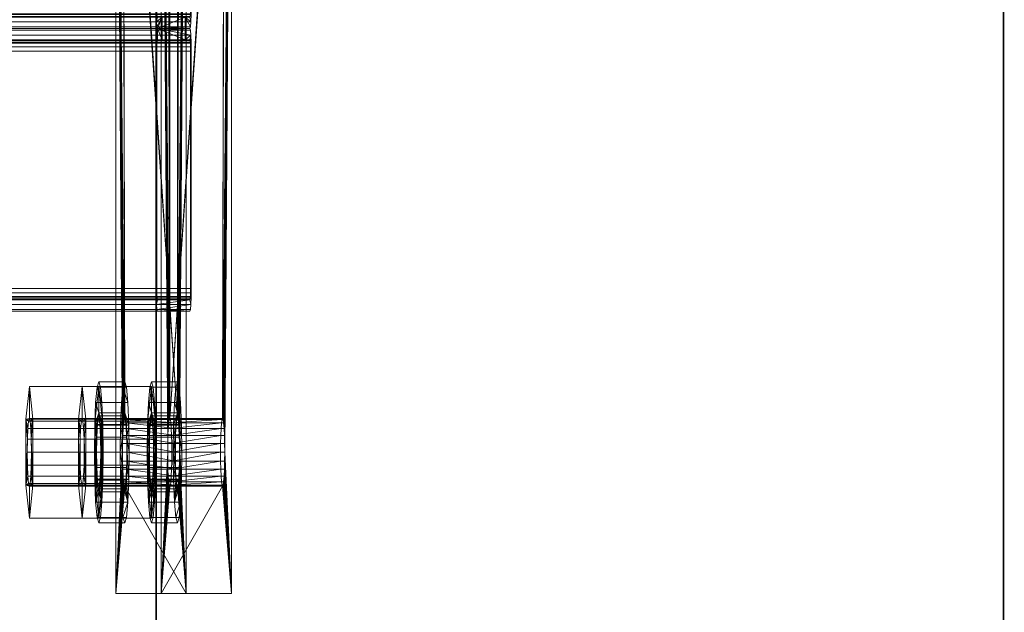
# Model space of a CAD drawing. Extents: x -0.3 to 41.3, y 0 to 17.8.
# Tile 572 of 625: x 34.156 to 34.331, y 14.326 to 14.431. Entities that reach past the tile are written whole.
import ezdxf

# ---------------------------------------------------------------- set-up
doc = ezdxf.new("R2010")
doc.units = 0
doc.header["$MEASUREMENT"] = 0
for name, color, linetype, lineweight in [('ANILHAS', 135, 'Continuous', 0), ('PLACAS_DE_BASE', 144, 'Continuous', 0), ('PORCAS', 157, 'Continuous', 0), ('VIGA_METALICA', 106, 'Continuous', 0)]:
    doc.layers.add(name, color=color, linetype=linetype, lineweight=lineweight)
for name, color, linetype in [('L202', 7, 'Continuous'), ('S5', 7, 'Continuous'), ('V135', 7, 'Continuous'), ('V239', 7, 'Continuous'), ('V312', 7, 'Continuous')]:
    doc.layers.add(name, color=color, linetype=linetype)

msp = doc.modelspace()

# ---------------------------------------------------------------- linework, layer by layer
at = {"layer": 'L202', "color": 251, "true_color": 0x575757}
for points, invisible_edges in [([(35.68089, 15.78691, 199.35), (34.33045, 15.78691, 199.35), (34.58045, 14.18981, 199.35)], 14), ([(35.68089, 15.78691, 199.2), (34.33045, 15.78691, 199.2), (34.58045, 14.18981, 199.2)], 14), ([(34.58045, 14.18981, 199.35), (34.33045, 15.78691, 199.35), (34.33045, 14.18981, 199.35)], 9), ([(34.58045, 14.18981, 199.2), (34.33045, 15.78691, 199.2), (34.33045, 14.18981, 199.2)], 9)]:
    msp.add_3dface(points, dxfattribs=dict(at, invisible_edges=invisible_edges))
msp.add_3dface([(34.33045, 15.78691, 199.35), (34.33045, 14.18981, 199.35), (34.33045, 14.18981, 199.2), (34.33045, 15.78691, 199.2)], dxfattribs=at)
at = {"layer": 'S5', "color": 253, "true_color": 0xca95bd}
for points, invisible_edges in [([(33.88045, 13.71481, 195.60001), (34.88045, 13.71481, 195.60001), (34.88045, 14.51481, 195.60001)], 12), ([(33.88045, 13.71481, 195.10001), (34.88045, 13.71481, 195.10001), (34.88045, 14.51481, 195.10001)], 12), ([(33.88045, 13.71481, 195.60001), (34.88045, 14.51481, 195.60001), (33.88045, 14.51481, 195.60001)], 9), ([(33.88045, 13.71481, 195.10001), (34.88045, 14.51481, 195.10001), (33.88045, 14.51481, 195.10001)], 9)]:
    msp.add_3dface(points, dxfattribs=dict(at, invisible_edges=invisible_edges))
at = {"layer": 'V135', "color": 252, "true_color": 0x838383}
for points, invisible_edges in [([(34.33045, 15.78691, 196.60001), (34.18045, 15.78691, 196.60001), (34.18045, 14.18981, 196.60001)], 12), ([(34.33045, 15.78691, 196.00001), (34.18045, 15.78691, 196.00001), (34.18045, 14.18981, 196.00001)], 12), ([(34.33045, 15.78691, 196.60001), (34.18045, 14.18981, 196.60001), (34.33045, 14.18981, 196.60001)], 9), ([(34.33045, 15.78691, 196.00001), (34.18045, 14.18981, 196.00001), (34.33045, 14.18981, 196.00001)], 9)]:
    msp.add_3dface(points, dxfattribs=dict(at, invisible_edges=invisible_edges))
for points in [[(34.18045, 15.78691, 196.60001), (34.18045, 14.18981, 196.60001), (34.18045, 14.18981, 196.00001), (34.18045, 15.78691, 196.00001)], [(34.33045, 14.18981, 196.60001), (34.33045, 15.78691, 196.60001), (34.33045, 15.78691, 196.00001), (34.33045, 14.18981, 196.00001)]]:
    msp.add_3dface(points, dxfattribs=at)
at = {"layer": 'V239', "color": 252, "true_color": 0x838383}
for points, invisible_edges in [([(34.33045, 15.78691, 199.55), (34.18045, 15.78691, 199.55), (34.18045, 14.18981, 199.55)], 12), ([(34.33045, 15.78691, 198.95), (34.18045, 15.78691, 198.95), (34.18045, 14.18981, 198.95)], 12), ([(34.33045, 15.78691, 199.55), (34.18045, 14.18981, 199.55), (34.33045, 14.18981, 199.55)], 9), ([(34.33045, 15.78691, 198.95), (34.18045, 14.18981, 198.95), (34.33045, 14.18981, 198.95)], 9)]:
    msp.add_3dface(points, dxfattribs=dict(at, invisible_edges=invisible_edges))
for points in [[(34.18045, 15.78691, 199.55), (34.18045, 14.18981, 199.55), (34.18045, 14.18981, 198.95), (34.18045, 15.78691, 198.95)], [(34.33045, 14.18981, 199.55), (34.33045, 15.78691, 199.55), (34.33045, 15.78691, 198.95), (34.33045, 14.18981, 198.95)]]:
    msp.add_3dface(points, dxfattribs=at)
at = {"layer": 'V312', "color": 252, "true_color": 0x838383}
for points, invisible_edges in [([(34.33045, 16.98691, 200.60001), (34.18045, 16.98691, 200.60001), (34.18045, 14.31481, 200.60001)], 12), ([(34.33045, 16.98691, 200.30001), (34.18045, 16.98691, 200.30001), (34.18045, 14.31481, 200.30001)], 12), ([(34.33045, 16.98691, 200.60001), (34.18045, 14.31481, 200.60001), (34.33045, 14.31481, 200.60001)], 9), ([(34.33045, 16.98691, 200.30001), (34.18045, 14.31481, 200.30001), (34.33045, 14.31481, 200.30001)], 9)]:
    msp.add_3dface(points, dxfattribs=dict(at, invisible_edges=invisible_edges))
for points in [[(34.18045, 16.98691, 200.60001), (34.18045, 14.31481, 200.60001), (34.18045, 14.31481, 200.30001), (34.18045, 16.98691, 200.30001)], [(34.33045, 14.31481, 200.60001), (34.33045, 16.98691, 200.60001), (34.33045, 16.98691, 200.30001), (34.33045, 14.31481, 200.30001)]]:
    msp.add_3dface(points, dxfattribs=at)

# ---------------------------------------------------------------- meshes
at = {"layer": 'ANILHAS'}
mesh = msp.add_polyface(dxfattribs=at)
corners = [(34.16953, 14.35481, 199.58424), (34.16959, 14.35003, 199.58329), (34.16959, 14.35959, 199.58329), (34.16976, 14.34597, 199.58058), (34.16976, 14.36365, 199.58058), (34.16987, 14.35481, 199.57875), (34.1699, 14.35213, 199.57822), (34.1699, 14.35749, 199.57822), (34.17, 14.34986, 199.5767), (34.17, 14.35976, 199.5767), (34.17001, 14.34326, 199.57653), (34.17001, 14.36636, 199.57653), (34.17014, 14.34834, 199.57444), (34.17014, 14.36128, 199.57444), (34.17031, 14.34231, 199.57176), (34.17031, 14.34781, 199.57176), (34.17031, 14.36181, 199.57176), (34.17031, 14.36731, 199.57176), (34.17047, 14.34834, 199.56909), (34.17047, 14.36128, 199.56909), (34.17061, 14.34326, 199.56699), (34.17061, 14.36636, 199.56699), (34.17062, 14.34986, 199.56682), (34.17062, 14.35976, 199.56682), (34.17071, 14.35213, 199.5653), (34.17071, 14.35749, 199.5653), (34.17074, 14.35481, 199.56477), (34.17086, 14.34597, 199.56294), (34.17086, 14.36365, 199.56294), (34.17103, 14.35003, 199.56023), (34.17103, 14.35959, 199.56023), (34.17109, 14.35481, 199.55929), (34.17412, 14.35481, 199.58452), (34.17418, 14.35003, 199.58357), (34.17418, 14.35959, 199.58357), (34.17435, 14.34597, 199.58087), (34.17435, 14.36365, 199.58087), (34.17446, 14.35481, 199.57903), (34.1745, 14.35213, 199.5785), (34.1745, 14.35749, 199.5785), (34.17459, 14.34986, 199.57699), (34.17459, 14.35976, 199.57699), (34.1746, 14.34326, 199.57682), (34.1746, 14.36636, 199.57682), (34.17473, 14.34834, 199.57472), (34.17473, 14.36128, 199.57472), (34.1749, 14.34231, 199.57205), (34.1749, 14.34781, 199.57205), (34.1749, 14.36181, 199.57205), (34.1749, 14.36731, 199.57205), (34.17507, 14.34834, 199.56937), (34.17507, 14.36128, 199.56937), (34.1752, 14.34326, 199.56728), (34.1752, 14.36636, 199.56728), (34.17521, 14.34986, 199.56711), (34.17521, 14.35976, 199.56711), (34.1753, 14.35213, 199.56559), (34.1753, 14.35749, 199.56559), (34.17533, 14.35481, 199.56506), (34.17545, 14.34597, 199.56322), (34.17545, 14.36365, 199.56322), (34.17562, 14.35003, 199.56052), (34.17562, 14.35959, 199.56052), (34.17568, 14.35481, 199.55957)]
mesh.append_faces([[corners[k] for k in face] for face in [(46, 42, 10, 14), (42, 35, 3, 10), (35, 33, 1, 3), (33, 32, 0, 1), (32, 34, 2, 0), (34, 36, 4, 2), (36, 43, 11, 4), (43, 49, 17, 11), (49, 53, 21, 17), (53, 60, 28, 21), (60, 62, 30, 28), (62, 63, 31, 30), (63, 61, 29, 31), (61, 59, 27, 29), (59, 52, 20, 27), (52, 46, 14, 20), (47, 50, 18, 15), (50, 54, 22, 18), (54, 56, 24, 22), (56, 58, 26, 24), (58, 57, 25, 26), (57, 55, 23, 25), (55, 51, 19, 23), (51, 48, 16, 19), (48, 45, 13, 16), (45, 41, 9, 13), (41, 39, 7, 9), (39, 37, 5, 7), (37, 38, 6, 5), (38, 40, 8, 6), (40, 44, 12, 8), (44, 47, 15, 12)]])
mesh.append_faces([[corners[k] for k in face] for face in [(43, 53, 49), (52, 42, 46), (21, 11, 17), (10, 20, 14)]], dxfattribs={"vtx0": -1})
mesh.append_faces([[corners[k] for k in face] for face in [(34, 48, 36), (48, 34, 45), (45, 34, 41), (41, 34, 39), (39, 32, 37), (37, 32, 38), (38, 33, 40), (40, 35, 44), (44, 35, 47), (53, 43, 60), (60, 36, 62), (62, 57, 63), (63, 58, 61), (61, 54, 59), (59, 42, 52), (11, 28, 4), (16, 30, 19), (19, 30, 23), (23, 30, 25), (25, 31, 26), (26, 29, 24), (24, 29, 22), (22, 27, 18), (18, 27, 15), (3, 27, 10), (2, 7, 0), (0, 6, 1), (1, 8, 3)]], dxfattribs={"vtx0": -1, "vtx1": -1})
mesh.append_faces([[corners[k] for k in face] for face in [(62, 36, 48), (59, 47, 35), (4, 30, 16), (15, 27, 3)]], dxfattribs={"vtx0": -1, "vtx1": -1, "vtx2": -1})
mesh.append_faces([[corners[k] for k in face] for face in [(39, 34, 32), (38, 32, 33), (40, 33, 35), (60, 43, 36), (62, 48, 51), (62, 51, 55), (62, 55, 57), (63, 57, 58), (61, 58, 56), (61, 56, 54), (59, 54, 50), (59, 50, 47), (59, 35, 42), (11, 21, 28), (4, 28, 30), (25, 30, 31), (26, 31, 29), (22, 29, 27), (10, 27, 20), (16, 2, 4), (2, 16, 13), (2, 13, 9), (2, 9, 7), (0, 7, 5), (0, 5, 6), (1, 6, 8), (3, 8, 12), (3, 12, 15)]], dxfattribs={"vtx0": -1, "vtx2": -1})
mesh = msp.add_polyface(dxfattribs=at)
corners = [(34.17887, 14.35481, 199.43453), (34.17893, 14.35003, 199.43358), (34.17893, 14.35959, 199.43358), (34.1791, 14.34597, 199.43087), (34.1791, 14.36365, 199.43087), (34.17921, 14.35481, 199.42904), (34.17925, 14.35213, 199.42851), (34.17925, 14.35749, 199.42851), (34.17934, 14.34986, 199.42699), (34.17934, 14.35976, 199.42699), (34.17935, 14.34326, 199.42682), (34.17935, 14.36636, 199.42682), (34.17948, 14.34834, 199.42473), (34.17948, 14.36128, 199.42473), (34.17965, 14.34231, 199.42205), (34.17965, 14.34781, 199.42205), (34.17965, 14.36181, 199.42205), (34.17965, 14.36731, 199.42205), (34.17982, 14.34834, 199.41938), (34.17982, 14.36128, 199.41938), (34.17995, 14.34326, 199.41728), (34.17995, 14.36636, 199.41728), (34.17996, 14.34986, 199.41711), (34.17996, 14.35976, 199.41711), (34.18005, 14.35213, 199.41559), (34.18005, 14.35749, 199.41559), (34.18008, 14.35481, 199.41507), (34.1802, 14.34597, 199.41323), (34.1802, 14.36365, 199.41323), (34.18037, 14.35003, 199.41052), (34.18037, 14.35959, 199.41052), (34.18043, 14.35481, 199.40958), (34.18346, 14.35481, 199.43481), (34.18352, 14.35003, 199.43387), (34.18352, 14.35959, 199.43387), (34.18369, 14.34597, 199.43116), (34.18369, 14.36365, 199.43116), (34.1838, 14.35481, 199.42932), (34.18384, 14.35213, 199.4288), (34.18384, 14.35749, 199.4288), (34.18393, 14.34986, 199.42728), (34.18393, 14.35976, 199.42728), (34.18394, 14.34326, 199.42711), (34.18394, 14.36636, 199.42711), (34.18407, 14.34834, 199.42501), (34.18407, 14.36128, 199.42501), (34.18424, 14.34231, 199.42234), (34.18424, 14.34781, 199.42234), (34.18424, 14.36181, 199.42234), (34.18424, 14.36731, 199.42234), (34.18441, 14.34834, 199.41966), (34.18441, 14.36128, 199.41966), (34.18454, 14.34326, 199.41757), (34.18454, 14.36636, 199.41757), (34.18455, 14.34986, 199.4174), (34.18455, 14.35976, 199.4174), (34.18464, 14.35213, 199.41588), (34.18464, 14.35749, 199.41588), (34.18468, 14.35481, 199.41535), (34.18479, 14.34597, 199.41352), (34.18479, 14.36365, 199.41352), (34.18496, 14.35003, 199.41081), (34.18496, 14.35959, 199.41081), (34.18502, 14.35481, 199.40986)]
mesh.append_faces([[corners[k] for k in face] for face in [(46, 42, 10, 14), (42, 35, 3, 10), (35, 33, 1, 3), (33, 32, 0, 1), (32, 34, 2, 0), (34, 36, 4, 2), (36, 43, 11, 4), (43, 49, 17, 11), (49, 53, 21, 17), (53, 60, 28, 21), (60, 62, 30, 28), (62, 63, 31, 30), (63, 61, 29, 31), (61, 59, 27, 29), (59, 52, 20, 27), (52, 46, 14, 20), (47, 50, 18, 15), (50, 54, 22, 18), (54, 56, 24, 22), (56, 58, 26, 24), (58, 57, 25, 26), (57, 55, 23, 25), (55, 51, 19, 23), (51, 48, 16, 19), (48, 45, 13, 16), (45, 41, 9, 13), (41, 39, 7, 9), (39, 37, 5, 7), (37, 38, 6, 5), (38, 40, 8, 6), (40, 44, 12, 8), (44, 47, 15, 12)]])
mesh.append_faces([[corners[k] for k in face] for face in [(43, 53, 49), (52, 42, 46), (21, 11, 17), (10, 20, 14)]], dxfattribs={"vtx0": -1})
mesh.append_faces([[corners[k] for k in face] for face in [(34, 48, 36), (48, 34, 45), (45, 34, 41), (41, 34, 39), (39, 32, 37), (37, 32, 38), (38, 33, 40), (40, 35, 44), (44, 35, 47), (53, 43, 60), (60, 36, 62), (62, 57, 63), (63, 58, 61), (61, 54, 59), (59, 42, 52), (11, 28, 4), (16, 30, 19), (19, 30, 23), (23, 30, 25), (25, 31, 26), (26, 29, 24), (24, 29, 22), (22, 27, 18), (18, 27, 15), (3, 27, 10), (2, 7, 0), (0, 6, 1), (1, 8, 3)]], dxfattribs={"vtx0": -1, "vtx1": -1})
mesh.append_faces([[corners[k] for k in face] for face in [(62, 36, 48), (59, 47, 35), (4, 30, 16), (15, 27, 3)]], dxfattribs={"vtx0": -1, "vtx1": -1, "vtx2": -1})
mesh.append_faces([[corners[k] for k in face] for face in [(39, 34, 32), (38, 32, 33), (40, 33, 35), (60, 43, 36), (62, 48, 51), (62, 51, 55), (62, 55, 57), (63, 57, 58), (61, 58, 56), (61, 56, 54), (59, 54, 50), (59, 50, 47), (59, 35, 42), (11, 21, 28), (4, 28, 30), (25, 30, 31), (26, 31, 29), (22, 29, 27), (10, 27, 20), (16, 2, 4), (2, 16, 13), (2, 13, 9), (2, 9, 7), (0, 7, 5), (0, 5, 6), (1, 6, 8), (3, 8, 12), (3, 12, 15)]], dxfattribs={"vtx0": -1, "vtx2": -1})
at = {"layer": 'PLACAS_DE_BASE'}
mesh = msp.add_polyface(dxfattribs=at)
corners = [(34.1926, 14.35481, 199.41685), (34.19378, 14.32981, 199.39789), (34.19378, 14.52981, 199.39789), (34.19259, 14.35636, 199.41706), (34.19255, 14.35781, 199.41766), (34.19249, 14.35905, 199.41861), (34.19241, 14.36001, 199.41985), (34.19232, 14.36061, 199.42129), (34.19223, 14.36081, 199.42284), (34.19249, 14.50057, 199.41861), (34.18289, 14.36081, 199.57255), (34.18133, 14.32981, 199.5975), (34.18251, 14.35481, 199.57854), (34.18133, 14.52981, 199.5975), (34.18252, 14.35636, 199.57833), (34.18256, 14.35781, 199.57774), (34.18262, 14.35905, 199.57678), (34.1827, 14.36001, 199.57554), (34.18279, 14.36061, 199.5741), (34.18298, 14.36061, 199.571), (34.19213, 14.36061, 199.42439), (34.17453, 14.35481, 199.57804), (34.17334, 14.32981, 199.597), (34.17334, 14.52981, 199.597), (34.17454, 14.35636, 199.57784), (34.17458, 14.35781, 199.57724), (34.17464, 14.35905, 199.57629), (34.17471, 14.36001, 199.57505), (34.1748, 14.36061, 199.5736), (34.1749, 14.36081, 199.57205), (34.17464, 14.50057, 199.57629), (34.18424, 14.36081, 199.42234), (34.1858, 14.32981, 199.39739), (34.18462, 14.35481, 199.41636), (34.1858, 14.52981, 199.39739), (34.1846, 14.35636, 199.41656), (34.18457, 14.35781, 199.41716), (34.18451, 14.35905, 199.41811), (34.18443, 14.36001, 199.41935), (34.18434, 14.36061, 199.42079), (34.18415, 14.36061, 199.42389), (34.175, 14.36061, 199.5705)]
mesh.append_faces([[corners[k] for k in face] for face in [(2, 1, 32, 34), (7, 8, 31, 39), (8, 20, 40, 31), (19, 10, 29, 41), (10, 18, 28, 29)]])
mesh.append_faces([[corners[k] for k in face] for face in [(0, 2, 3), (3, 2, 4), (4, 2, 5), (5, 2, 6), (6, 2, 7), (7, 2, 8), (11, 12, 13), (19, 8, 10), (21, 23, 24), (24, 23, 25), (25, 23, 26), (26, 23, 27), (27, 23, 28), (28, 23, 29), (32, 33, 34), (40, 29, 31)]], dxfattribs={"vtx0": -1, "vtx1": -1})
mesh.append_faces([[corners[k] for k in face] for face in [(8, 9, 10), (29, 30, 31)]], dxfattribs={"vtx0": -1, "vtx1": -1, "vtx2": -1})
mesh.append_faces([[corners[k] for k in face] for face in [(0, 1, 2), (13, 12, 14), (13, 14, 15), (13, 15, 16), (13, 16, 17), (13, 17, 18), (13, 18, 10), (19, 20, 8), (21, 22, 23), (34, 33, 35), (34, 35, 36), (34, 36, 37), (34, 37, 38), (34, 38, 39), (34, 39, 31), (40, 41, 29)]], dxfattribs={"vtx0": -1, "vtx2": -1})
mesh = msp.add_polyface(dxfattribs=at)
corners = [(34.19223, 14.36081, 199.42284), (34.19378, 14.52981, 199.39789), (34.19255, 14.50181, 199.41766), (34.19249, 14.50057, 199.41861), (34.18289, 14.36081, 199.57255), (34.19241, 14.49961, 199.41985), (34.19232, 14.49901, 199.42129), (34.19223, 14.49881, 199.42284), (34.18133, 14.52981, 199.5975), (34.18256, 14.50181, 199.57774), (34.18262, 14.50057, 199.57678), (34.1827, 14.49961, 199.57554), (34.18279, 14.49901, 199.5741), (34.18289, 14.49881, 199.57255), (34.19213, 14.49901, 199.42439), (34.18298, 14.49901, 199.571), (34.19204, 14.49961, 199.42584), (34.18307, 14.49961, 199.56956), (34.1749, 14.36081, 199.57205), (34.17334, 14.52981, 199.597), (34.17458, 14.50181, 199.57724), (34.17464, 14.50057, 199.57629), (34.18424, 14.36081, 199.42234), (34.17471, 14.49961, 199.57505), (34.1748, 14.49901, 199.5736), (34.1749, 14.49881, 199.57205), (34.1858, 14.52981, 199.39739), (34.18457, 14.50181, 199.41716), (34.18451, 14.50057, 199.41811), (34.18443, 14.49961, 199.41935), (34.18434, 14.49901, 199.42079), (34.18424, 14.49881, 199.42234), (34.175, 14.49901, 199.5705), (34.18415, 14.49901, 199.42389), (34.17509, 14.49961, 199.56906), (34.18406, 14.49961, 199.42534), (34.18133, 14.32981, 199.5975), (34.17334, 14.32981, 199.597)]
mesh.append_faces([[corners[k] for k in face] for face in [(36, 8, 19, 37), (7, 6, 30, 31), (6, 5, 29, 30), (16, 14, 33, 35), (14, 7, 31, 33), (13, 15, 32, 25), (15, 17, 34, 32), (11, 12, 24, 23), (12, 13, 25, 24)]])
mesh.append_faces([[corners[k] for k in face] for face in [(9, 4, 10), (10, 4, 11), (11, 4, 12), (12, 4, 13), (14, 13, 7), (13, 14, 15), (15, 16, 17), (27, 22, 28), (28, 22, 29), (29, 22, 30), (30, 22, 31), (32, 31, 25), (31, 32, 33), (33, 34, 35)]], dxfattribs={"vtx0": -1, "vtx1": -1})
mesh.append_faces([[corners[k] for k in face] for face in [(0, 1, 2), (8, 4, 9), (13, 4, 7), (18, 19, 20), (26, 22, 27), (31, 22, 25)]], dxfattribs={"vtx0": -1, "vtx1": -1, "vtx2": -1})
mesh.append_faces([[corners[k] for k in face] for face in [(0, 2, 3), (4, 3, 5), (4, 5, 6), (4, 6, 7), (15, 14, 16), (18, 20, 21), (22, 21, 23), (22, 23, 24), (22, 24, 25), (33, 32, 34)]], dxfattribs={"vtx0": -1, "vtx2": -1})
mesh = msp.add_polyface(dxfattribs=at)
corners = [(34.18326, 14.35481, 199.56656), (34.19187, 14.35636, 199.42863), (34.18325, 14.35636, 199.56677), (34.1919, 14.35781, 199.42803), (34.18321, 14.35781, 199.56736), (34.19196, 14.35905, 199.42708), (34.18315, 14.35905, 199.56832), (34.19204, 14.36001, 199.42584), (34.18307, 14.36001, 199.56956), (34.19213, 14.36061, 199.42439), (34.18298, 14.36061, 199.571), (34.18387, 14.35481, 199.42833), (34.17527, 14.35481, 199.56606), (34.17526, 14.35636, 199.56627), (34.18388, 14.35636, 199.42813), (34.17522, 14.35781, 199.56687), (34.18392, 14.35781, 199.42753), (34.17517, 14.35905, 199.56782), (34.18398, 14.35905, 199.42658), (34.17509, 14.36001, 199.56906), (34.18406, 14.36001, 199.42534), (34.175, 14.36061, 199.5705), (34.18415, 14.36061, 199.42389), (34.1926, 14.35481, 199.41685), (34.19259, 14.35636, 199.41706), (34.1846, 14.35636, 199.41656), (34.18462, 14.35481, 199.41636), (34.19255, 14.35781, 199.41766), (34.18457, 14.35781, 199.41716), (34.19249, 14.35905, 199.41861), (34.18451, 14.35905, 199.41811), (34.19241, 14.36001, 199.41985), (34.18443, 14.36001, 199.41935), (34.19232, 14.36061, 199.42129), (34.18434, 14.36061, 199.42079), (34.19185, 14.35481, 199.42883), (34.18279, 14.36061, 199.5741), (34.1827, 14.36001, 199.57554), (34.17471, 14.36001, 199.57505), (34.1748, 14.36061, 199.5736), (34.18262, 14.35905, 199.57678), (34.17464, 14.35905, 199.57629), (34.18256, 14.35781, 199.57774), (34.17458, 14.35781, 199.57724), (34.18252, 14.35636, 199.57833), (34.17454, 14.35636, 199.57784), (34.18251, 14.35481, 199.57854), (34.17453, 14.35481, 199.57804)]
mesh.append_faces([[corners[k] for k in face] for face in [(23, 24, 25, 26), (24, 27, 28, 25), (27, 29, 30, 28), (29, 31, 32, 30), (31, 33, 34, 32), (9, 7, 20, 22), (7, 5, 18, 20), (5, 3, 16, 18), (3, 1, 14, 16), (1, 35, 11, 14), (0, 2, 13, 12), (2, 4, 15, 13), (4, 6, 17, 15), (6, 8, 19, 17), (8, 10, 21, 19), (36, 37, 38, 39), (37, 40, 41, 38), (40, 42, 43, 41), (42, 44, 45, 43), (44, 46, 47, 45)]])
mesh.append_faces([[corners[k] for k in face] for face in [(0, 1, 2), (2, 3, 4), (4, 5, 6), (6, 7, 8), (8, 9, 10), (11, 13, 14), (14, 15, 16), (16, 17, 18), (18, 19, 20), (20, 21, 22)]], dxfattribs={"vtx0": -1, "vtx1": -1})
mesh.append_faces([[corners[k] for k in face] for face in [(2, 1, 3), (4, 3, 5), (6, 5, 7), (8, 7, 9), (11, 12, 13), (14, 13, 15), (16, 15, 17), (18, 17, 19), (20, 19, 21)]], dxfattribs={"vtx0": -1, "vtx2": -1})
mesh = msp.add_polyface(dxfattribs=at)
corners = [(34.19378, 14.32981, 199.39789), (34.19223, 14.34881, 199.42284), (34.18133, 14.32981, 199.5975), (34.19232, 14.34901, 199.42129), (34.19241, 14.34961, 199.41985), (34.19249, 14.35057, 199.41861), (34.19255, 14.35181, 199.41766), (34.19259, 14.35326, 199.41706), (34.1926, 14.35481, 199.41685), (34.18251, 14.35481, 199.57854), (34.18252, 14.35326, 199.57833), (34.18256, 14.35181, 199.57774), (34.18262, 14.35057, 199.57678), (34.1827, 14.34961, 199.57554), (34.18279, 14.34901, 199.5741), (34.18289, 14.34881, 199.57255), (34.19213, 14.34901, 199.42439), (34.18298, 14.34901, 199.571), (34.19204, 14.34961, 199.42584), (34.17334, 14.32981, 199.597), (34.1749, 14.34881, 199.57205), (34.1858, 14.32981, 199.39739), (34.1748, 14.34901, 199.5736), (34.17471, 14.34961, 199.57505), (34.17464, 14.35057, 199.57629), (34.17458, 14.35181, 199.57724), (34.17454, 14.35326, 199.57784), (34.17453, 14.35481, 199.57804), (34.18462, 14.35481, 199.41636), (34.1846, 14.35326, 199.41656), (34.18457, 14.35181, 199.41716), (34.18451, 14.35057, 199.41811), (34.18443, 14.34961, 199.41935), (34.18434, 14.34901, 199.42079), (34.18424, 14.34881, 199.42234), (34.175, 14.34901, 199.5705), (34.18415, 14.34901, 199.42389), (34.17509, 14.34961, 199.56906)]
mesh.append_faces([[corners[k] for k in face] for face in [(0, 2, 19, 21), (1, 3, 33, 34), (16, 1, 34, 36), (15, 17, 35, 20), (14, 15, 20, 22)]])
mesh.append_faces([[corners[k] for k in face] for face in [(0, 1, 2), (1, 0, 3), (3, 0, 4), (4, 0, 5), (5, 0, 6), (6, 0, 7), (7, 0, 8), (9, 2, 10), (10, 2, 11), (11, 2, 12), (12, 2, 13), (13, 2, 14), (14, 2, 15), (16, 15, 1), (15, 16, 17), (19, 20, 21), (20, 19, 22), (22, 19, 23), (23, 19, 24), (24, 19, 25), (25, 19, 26), (26, 19, 27), (28, 21, 29), (29, 21, 30), (30, 21, 31), (31, 21, 32), (32, 21, 33), (33, 21, 34), (35, 34, 20), (34, 35, 36)]], dxfattribs={"vtx0": -1, "vtx1": -1})
mesh.append_faces([[corners[k] for k in face] for face in [(15, 2, 1), (34, 21, 20)]], dxfattribs={"vtx0": -1, "vtx1": -1, "vtx2": -1})
mesh.append_faces([[corners[k] for k in face] for face in [(17, 16, 18), (36, 35, 37)]], dxfattribs={"vtx0": -1, "vtx2": -1})
mesh = msp.add_polyface(dxfattribs=at)
corners = [(34.18298, 14.34901, 199.571), (34.19204, 14.34961, 199.42584), (34.18307, 14.34961, 199.56956), (34.19196, 14.35057, 199.42708), (34.18315, 14.35057, 199.56832), (34.1919, 14.35181, 199.42803), (34.18321, 14.35181, 199.56736), (34.19187, 14.35326, 199.42863), (34.18325, 14.35326, 199.56677), (34.19185, 14.35481, 199.42883), (34.18326, 14.35481, 199.56656), (34.19187, 14.35636, 199.42863), (34.18415, 14.34901, 199.42389), (34.17509, 14.34961, 199.56906), (34.18406, 14.34961, 199.42534), (34.17517, 14.35057, 199.56782), (34.18398, 14.35057, 199.42658), (34.17522, 14.35181, 199.56687), (34.18392, 14.35181, 199.42753), (34.17526, 14.35326, 199.56627), (34.18388, 14.35326, 199.42813), (34.17527, 14.35481, 199.56606), (34.18387, 14.35481, 199.42833), (34.19232, 14.34901, 199.42129), (34.19241, 14.34961, 199.41985), (34.18443, 14.34961, 199.41935), (34.18434, 14.34901, 199.42079), (34.19249, 14.35057, 199.41861), (34.18451, 14.35057, 199.41811), (34.19255, 14.35181, 199.41766), (34.18457, 14.35181, 199.41716), (34.19259, 14.35326, 199.41706), (34.1846, 14.35326, 199.41656), (34.1926, 14.35481, 199.41685), (34.18462, 14.35481, 199.41636), (34.19213, 14.34901, 199.42439), (34.175, 14.34901, 199.5705), (34.18251, 14.35481, 199.57854), (34.18252, 14.35326, 199.57833), (34.17454, 14.35326, 199.57784), (34.17453, 14.35481, 199.57804), (34.18256, 14.35181, 199.57774), (34.17458, 14.35181, 199.57724), (34.18262, 14.35057, 199.57678), (34.17464, 14.35057, 199.57629), (34.1827, 14.34961, 199.57554), (34.17471, 14.34961, 199.57505), (34.18279, 14.34901, 199.5741), (34.1748, 14.34901, 199.5736)]
mesh.append_faces([[corners[k] for k in face] for face in [(23, 24, 25, 26), (24, 27, 28, 25), (27, 29, 30, 28), (29, 31, 32, 30), (31, 33, 34, 32), (9, 7, 20, 22), (7, 5, 18, 20), (5, 3, 16, 18), (3, 1, 14, 16), (1, 35, 12, 14), (0, 2, 13, 36), (2, 4, 15, 13), (4, 6, 17, 15), (6, 8, 19, 17), (8, 10, 21, 19), (37, 38, 39, 40), (38, 41, 42, 39), (41, 43, 44, 42), (43, 45, 46, 44), (45, 47, 48, 46)]])
mesh.append_faces([[corners[k] for k in face] for face in [(0, 1, 2), (2, 3, 4), (4, 5, 6), (6, 7, 8), (8, 9, 10), (12, 13, 14), (14, 15, 16), (16, 17, 18), (18, 19, 20), (20, 21, 22)]], dxfattribs={"vtx0": -1, "vtx1": -1})
mesh.append_faces([[corners[k] for k in face] for face in [(2, 1, 3), (4, 3, 5), (6, 5, 7), (8, 7, 9), (10, 9, 11), (14, 13, 15), (16, 15, 17), (18, 17, 19), (20, 19, 21)]], dxfattribs={"vtx0": -1, "vtx2": -1})
at = {"layer": 'PORCAS'}
mesh = msp.add_polyface(dxfattribs=at)
corners = [(34.1574, 14.34897, 199.58109), (34.1574, 14.36065, 199.58109), (34.15766, 14.35481, 199.57698), (34.15769, 14.35251, 199.57652), (34.15769, 14.35711, 199.57652), (34.15777, 14.35057, 199.57523), (34.15777, 14.35905, 199.57523), (34.15789, 14.34927, 199.57329), (34.15789, 14.36035, 199.57329), (34.15803, 14.34313, 199.57099), (34.15803, 14.34881, 199.57099), (34.15803, 14.36081, 199.57099), (34.15803, 14.36648, 199.57099), (34.15817, 14.34927, 199.5687), (34.15817, 14.36035, 199.5687), (34.1583, 14.35057, 199.56676), (34.1583, 14.35905, 199.56676), (34.15838, 14.35251, 199.56547), (34.15838, 14.35711, 199.56547), (34.15841, 14.35481, 199.56501), (34.15866, 14.34897, 199.5609), (34.15866, 14.36065, 199.5609), (34.16968, 14.34897, 199.58185), (34.16968, 14.36065, 199.58185), (34.16993, 14.35481, 199.57775), (34.16996, 14.35251, 199.57729), (34.16996, 14.35711, 199.57729), (34.17004, 14.35057, 199.57599), (34.17004, 14.35905, 199.57599), (34.17016, 14.34927, 199.57406), (34.17016, 14.36035, 199.57406), (34.17031, 14.34313, 199.57176), (34.17031, 14.34881, 199.57176), (34.17031, 14.36081, 199.57176), (34.17031, 14.36648, 199.57176), (34.17045, 14.34927, 199.56947), (34.17045, 14.36035, 199.56947), (34.17057, 14.35057, 199.56753), (34.17057, 14.35905, 199.56753), (34.17065, 14.35251, 199.56623), (34.17065, 14.35711, 199.56623), (34.17068, 14.35481, 199.56577), (34.17094, 14.34897, 199.56167), (34.17094, 14.36065, 199.56167)]
mesh.append_faces([[corners[k] for k in face] for face in [(31, 22, 0, 9), (22, 23, 1, 0), (23, 34, 12, 1), (34, 43, 21, 12), (43, 42, 20, 21), (42, 31, 9, 20), (32, 35, 13, 10), (35, 37, 15, 13), (37, 39, 17, 15), (39, 41, 19, 17), (41, 40, 18, 19), (40, 38, 16, 18), (38, 36, 14, 16), (36, 33, 11, 14), (33, 30, 8, 11), (30, 28, 6, 8), (28, 26, 4, 6), (26, 24, 2, 4), (24, 25, 3, 2), (25, 27, 5, 3), (27, 29, 7, 5), (29, 32, 10, 7)]])
mesh.append_faces([[corners[k] for k in face] for face in [(23, 33, 34), (33, 23, 30), (30, 23, 28), (28, 23, 26), (26, 22, 24), (24, 22, 25), (25, 22, 27), (27, 22, 29), (29, 22, 32), (43, 40, 42), (42, 32, 31), (21, 11, 12), (11, 21, 14), (14, 21, 16), (16, 21, 18), (18, 20, 19), (19, 20, 17), (17, 20, 15), (15, 20, 13), (13, 20, 10), (1, 4, 0), (0, 10, 9)]], dxfattribs={"vtx0": -1, "vtx1": -1})
mesh.append_faces([[corners[k] for k in face] for face in [(26, 23, 22), (32, 22, 31), (33, 43, 34), (43, 33, 36), (43, 36, 38), (43, 38, 40), (42, 40, 41), (42, 41, 39), (42, 39, 37), (42, 37, 35), (42, 35, 32), (18, 21, 20), (10, 20, 9), (11, 1, 12), (1, 11, 8), (1, 8, 6), (1, 6, 4), (0, 4, 2), (0, 2, 3), (0, 3, 5), (0, 5, 7), (0, 7, 10)]], dxfattribs={"vtx0": -1, "vtx2": -1})
mesh = msp.add_polyface(dxfattribs=at)
corners = [(34.16674, 14.34897, 199.43138), (34.16674, 14.36065, 199.43138), (34.167, 14.35481, 199.42727), (34.16703, 14.35251, 199.42682), (34.16703, 14.35711, 199.42682), (34.16711, 14.35057, 199.42552), (34.16711, 14.35905, 199.42552), (34.16723, 14.34927, 199.42358), (34.16723, 14.36035, 199.42358), (34.16737, 14.34313, 199.42129), (34.16737, 14.34881, 199.42129), (34.16737, 14.36081, 199.42129), (34.16737, 14.36648, 199.42129), (34.16752, 14.34927, 199.41899), (34.16752, 14.36035, 199.41899), (34.16764, 14.35057, 199.41705), (34.16764, 14.35905, 199.41705), (34.16772, 14.35251, 199.41576), (34.16772, 14.35711, 199.41576), (34.16775, 14.35481, 199.4153), (34.168, 14.34897, 199.4112), (34.168, 14.36065, 199.4112), (34.17902, 14.34897, 199.43214), (34.17902, 14.36065, 199.43214), (34.17928, 14.35481, 199.42804), (34.1793, 14.35251, 199.42758), (34.1793, 14.35711, 199.42758), (34.17938, 14.35057, 199.42628), (34.17938, 14.35905, 199.42628), (34.17951, 14.34927, 199.42435), (34.17951, 14.36035, 199.42435), (34.17965, 14.34313, 199.42205), (34.17965, 14.34881, 199.42205), (34.17965, 14.36081, 199.42205), (34.17965, 14.36648, 199.42205), (34.17979, 14.34927, 199.41976), (34.17979, 14.36035, 199.41976), (34.17991, 14.35057, 199.41782), (34.17991, 14.35905, 199.41782), (34.17999, 14.35251, 199.41652), (34.17999, 14.35711, 199.41652), (34.18002, 14.35481, 199.41606), (34.18028, 14.34897, 199.41196), (34.18028, 14.36065, 199.41196)]
mesh.append_faces([[corners[k] for k in face] for face in [(31, 22, 0, 9), (22, 23, 1, 0), (23, 34, 12, 1), (34, 43, 21, 12), (43, 42, 20, 21), (42, 31, 9, 20), (32, 35, 13, 10), (35, 37, 15, 13), (37, 39, 17, 15), (39, 41, 19, 17), (41, 40, 18, 19), (40, 38, 16, 18), (38, 36, 14, 16), (36, 33, 11, 14), (33, 30, 8, 11), (30, 28, 6, 8), (28, 26, 4, 6), (26, 24, 2, 4), (24, 25, 3, 2), (25, 27, 5, 3), (27, 29, 7, 5), (29, 32, 10, 7)]])
mesh.append_faces([[corners[k] for k in face] for face in [(23, 33, 34), (33, 23, 30), (30, 23, 28), (28, 23, 26), (26, 22, 24), (24, 22, 25), (25, 22, 27), (27, 22, 29), (29, 22, 32), (43, 40, 42), (42, 32, 31), (21, 11, 12), (11, 21, 14), (14, 21, 16), (16, 21, 18), (18, 20, 19), (19, 20, 17), (17, 20, 15), (15, 20, 13), (13, 20, 10), (1, 4, 0), (0, 10, 9)]], dxfattribs={"vtx0": -1, "vtx1": -1})
mesh.append_faces([[corners[k] for k in face] for face in [(26, 23, 22), (32, 22, 31), (33, 43, 34), (43, 33, 36), (43, 36, 38), (43, 38, 40), (42, 40, 41), (42, 41, 39), (42, 39, 37), (42, 37, 35), (42, 35, 32), (18, 21, 20), (10, 20, 9), (11, 1, 12), (1, 11, 8), (1, 8, 6), (1, 6, 4), (0, 4, 2), (0, 2, 3), (0, 3, 5), (0, 5, 7), (0, 7, 10)]], dxfattribs={"vtx0": -1, "vtx2": -1})
at = {"layer": 'VIGA_METALICA'}
mesh = msp.add_polyface(dxfattribs=at)
corners = [(31.13545, 14.38381, 199.35735), (31.13545, 14.42581, 199.35735), (31.13545, 14.43381, 199.35735), (31.13545, 14.47581, 199.35735), (31.13547, 14.38228, 199.35705), (31.13547, 14.42734, 199.35705), (31.13547, 14.43228, 199.35705), (31.13547, 14.47734, 199.35705), (31.13552, 14.38098, 199.35618), (31.13552, 14.42864, 199.35618), (31.13552, 14.43098, 199.35618), (31.13552, 14.47864, 199.35618), (31.13557, 14.38381, 199.35535), (31.13557, 14.42581, 199.35535), (31.13557, 14.43381, 199.35535), (31.13557, 14.47581, 199.35535), (31.13558, 14.38304, 199.3552), (31.13558, 14.42658, 199.3552), (31.13558, 14.43304, 199.3552), (31.13558, 14.47658, 199.3552), (31.1356, 14.38011, 199.35489), (31.1356, 14.42951, 199.35489), (31.1356, 14.43011, 199.35489), (31.1356, 14.47951, 199.35489), (31.13561, 14.3824, 199.35477), (31.13561, 14.42722, 199.35477), (31.13561, 14.4324, 199.35477), (31.13561, 14.47722, 199.35477), (31.13565, 14.38196, 199.35412), (31.13565, 14.42766, 199.35412), (31.13565, 14.43196, 199.35412), (31.13565, 14.47766, 199.35412), (31.1357, 14.37981, 199.35336), (31.1357, 14.38181, 199.35336), (31.1357, 14.42781, 199.35336), (31.1357, 14.42981, 199.35336), (31.1357, 14.43181, 199.35336), (31.1357, 14.47781, 199.35336), (31.1357, 14.47981, 199.35336), (31.13651, 14.42781, 199.34038), (31.13651, 14.42981, 199.34038), (31.13651, 14.43181, 199.34038), (31.14062, 14.42781, 199.27451), (31.14062, 14.42981, 199.27451), (31.14062, 14.43181, 199.27451), (31.14143, 14.37981, 199.26154), (31.14143, 14.38181, 199.26154), (31.14143, 14.42781, 199.26154), (31.14143, 14.42981, 199.26154), (31.14143, 14.43181, 199.26154), (31.14143, 14.47781, 199.26154), (31.14143, 14.47981, 199.26154), (31.14148, 14.38196, 199.26077), (31.14148, 14.42766, 199.26077), (31.14148, 14.43196, 199.26077), (31.14148, 14.47766, 199.26077), (31.14152, 14.38011, 199.26001), (31.14152, 14.3824, 199.26012), (31.14152, 14.42722, 199.26012), (31.14152, 14.42951, 199.26001), (31.14152, 14.43011, 199.26001), (31.14152, 14.4324, 199.26012), (31.14152, 14.47722, 199.26012), (31.14152, 14.47951, 199.26001), (31.14154, 14.38304, 199.25969), (31.14154, 14.42658, 199.25969), (31.14154, 14.43304, 199.25969), (31.14154, 14.47658, 199.25969), (31.14155, 14.38381, 199.25954), (31.14155, 14.42581, 199.25954), (31.14155, 14.43381, 199.25954), (31.14155, 14.47581, 199.25954), (31.1416, 14.38098, 199.25871), (31.1416, 14.42864, 199.25871), (31.1416, 14.43098, 199.25871), (31.1416, 14.47864, 199.25871), (31.14166, 14.38228, 199.25785), (31.14166, 14.42734, 199.25785), (31.14166, 14.43228, 199.25785), (31.14166, 14.47734, 199.25785), (31.14168, 14.38381, 199.25754), (31.14168, 14.42581, 199.25754), (31.14168, 14.43381, 199.25754), (31.14168, 14.47581, 199.25754), (34.18045, 14.38381, 199.54735), (34.18045, 14.42581, 199.54735), (34.18045, 14.43381, 199.54735), (34.18045, 14.47581, 199.54735), (34.18047, 14.38228, 199.54705), (34.18047, 14.42734, 199.54705), (34.18047, 14.43228, 199.54705), (34.18047, 14.47734, 199.54705), (34.18052, 14.38098, 199.54618), (34.18052, 14.42864, 199.54618), (34.18052, 14.43098, 199.54618), (34.18052, 14.47864, 199.54618), (34.18057, 14.38381, 199.54535), (34.18057, 14.42581, 199.54535), (34.18057, 14.43381, 199.54535), (34.18057, 14.47581, 199.54535), (34.18058, 14.38304, 199.5452), (34.18058, 14.42658, 199.5452), (34.18058, 14.43304, 199.5452), (34.18058, 14.47658, 199.5452), (34.1806, 14.38011, 199.54489), (34.1806, 14.42951, 199.54489), (34.1806, 14.43011, 199.54489), (34.1806, 14.47951, 199.54489), (34.18061, 14.3824, 199.54477), (34.18061, 14.42722, 199.54477), (34.18061, 14.4324, 199.54477), (34.18061, 14.47722, 199.54477), (34.18065, 14.38196, 199.54412), (34.18065, 14.42766, 199.54412), (34.18065, 14.43196, 199.54412), (34.18065, 14.47766, 199.54412), (34.1807, 14.37981, 199.54336), (34.1807, 14.38181, 199.54336), (34.1807, 14.42781, 199.54336), (34.1807, 14.42981, 199.54336), (34.1807, 14.43181, 199.54336), (34.1807, 14.47781, 199.54336), (34.1807, 14.47981, 199.54336), (34.18151, 14.42781, 199.53038), (34.18151, 14.42981, 199.53038), (34.18151, 14.43181, 199.53038), (34.18562, 14.42781, 199.46451), (34.18562, 14.42981, 199.46451), (34.18562, 14.43181, 199.46451), (34.18643, 14.37981, 199.45154), (34.18643, 14.38181, 199.45154), (34.18643, 14.42781, 199.45154), (34.18643, 14.42981, 199.45154), (34.18643, 14.43181, 199.45154), (34.18643, 14.47781, 199.45154), (34.18643, 14.47981, 199.45154), (34.18648, 14.38196, 199.45077), (34.18648, 14.42766, 199.45077), (34.18648, 14.43196, 199.45077), (34.18648, 14.47766, 199.45077), (34.18652, 14.38011, 199.45001), (34.18652, 14.3824, 199.45012), (34.18652, 14.42722, 199.45012), (34.18652, 14.42951, 199.45001), (34.18652, 14.43011, 199.45001), (34.18652, 14.4324, 199.45012), (34.18652, 14.47722, 199.45012), (34.18652, 14.47951, 199.45001), (34.18654, 14.38304, 199.44969), (34.18654, 14.42658, 199.44969), (34.18654, 14.43304, 199.44969), (34.18654, 14.47658, 199.44969), (34.18655, 14.38381, 199.44954), (34.18655, 14.42581, 199.44954), (34.18655, 14.43381, 199.44954), (34.18655, 14.47581, 199.44954), (34.1866, 14.38098, 199.44871), (34.1866, 14.42864, 199.44871), (34.1866, 14.43098, 199.44871), (34.1866, 14.47864, 199.44871), (34.18666, 14.38228, 199.44785), (34.18666, 14.42734, 199.44785), (34.18666, 14.43228, 199.44785), (34.18666, 14.47734, 199.44785), (34.18668, 14.38381, 199.44754), (34.18668, 14.42581, 199.44754), (34.18668, 14.43381, 199.44754), (34.18668, 14.47581, 199.44754)]
mesh.append_faces([[corners[k] for k in face] for face in [(68, 64, 148, 152), (64, 57, 141, 148), (57, 52, 136, 141), (52, 46, 130, 136), (46, 33, 117, 130), (33, 28, 112, 117), (28, 24, 108, 112), (24, 16, 100, 108), (16, 12, 96, 100), (12, 13, 97, 96), (13, 17, 101, 97), (17, 25, 109, 101), (25, 29, 113, 109), (29, 34, 118, 113), (34, 39, 123, 118), (39, 40, 124, 123), (40, 35, 119, 124), (35, 21, 105, 119), (21, 9, 93, 105), (9, 5, 89, 93), (5, 1, 85, 89), (1, 0, 84, 85), (0, 4, 88, 84), (4, 8, 92, 88), (8, 20, 104, 92), (20, 32, 116, 104), (32, 45, 129, 116), (45, 56, 140, 129), (56, 72, 156, 140), (72, 76, 160, 156), (76, 80, 164, 160), (80, 81, 165, 164), (81, 77, 161, 165), (77, 73, 157, 161), (73, 59, 143, 157), (59, 48, 132, 143), (48, 43, 127, 132), (43, 42, 126, 127), (42, 47, 131, 126), (47, 53, 137, 131), (53, 58, 142, 137), (58, 65, 149, 142), (65, 69, 153, 149), (69, 68, 152, 153), (70, 66, 150, 154), (66, 61, 145, 150), (61, 54, 138, 145), (54, 49, 133, 138), (49, 44, 128, 133), (44, 43, 127, 128), (43, 48, 132, 127), (48, 60, 144, 132), (60, 74, 158, 144), (74, 78, 162, 158), (78, 82, 166, 162), (82, 83, 167, 166), (83, 79, 163, 167), (79, 75, 159, 163), (75, 63, 147, 159), (63, 51, 135, 147), (51, 38, 122, 135), (38, 23, 107, 122), (23, 11, 95, 107), (11, 7, 91, 95), (7, 3, 87, 91), (3, 2, 86, 87), (2, 6, 90, 86), (6, 10, 94, 90), (10, 22, 106, 94), (22, 35, 119, 106), (35, 40, 124, 119), (40, 41, 125, 124), (41, 36, 120, 125), (36, 30, 114, 120), (30, 26, 110, 114), (26, 18, 102, 110), (18, 14, 98, 102), (14, 15, 99, 98), (15, 19, 103, 99), (19, 27, 111, 103), (27, 31, 115, 111), (31, 37, 121, 115), (37, 50, 134, 121), (50, 55, 139, 134), (55, 62, 146, 139), (62, 67, 151, 146), (67, 71, 155, 151), (71, 70, 154, 155)]])
mesh.append_faces([[corners[k] for k in face] for face in [(20, 45, 32), (48, 47, 42), (63, 38, 51), (140, 116, 129), (119, 118, 123), (107, 135, 122)]], dxfattribs={"vtx0": -1})
mesh.append_faces([[corners[k] for k in face] for face in [(45, 20, 56), (56, 8, 72), (33, 4, 28), (28, 4, 24), (24, 0, 16), (16, 0, 12), (12, 1, 13), (13, 5, 17), (17, 5, 25), (25, 5, 29), (29, 9, 34), (34, 9, 39), (39, 9, 48), (73, 48, 59), (59, 48, 48), (6, 36, 10), (36, 6, 30), (30, 6, 26), (26, 2, 18), (18, 2, 14), (14, 3, 15), (15, 7, 19), (19, 7, 27), (27, 7, 31), (31, 11, 37), (37, 11, 50), (44, 48, 48), (48, 44, 60), (60, 44, 74), (74, 49, 78), (78, 61, 82), (82, 71, 83), (83, 67, 79), (79, 55, 75), (75, 23, 63), (22, 48, 48), (48, 22, 41), (41, 10, 36), (72, 46, 76), (46, 72, 33), (76, 57, 80), (80, 69, 81), (81, 65, 77), (77, 53, 73), (116, 140, 104), (104, 156, 92), (130, 160, 136), (136, 160, 141), (141, 164, 148), (148, 164, 152), (152, 165, 153), (153, 161, 149), (149, 161, 142), (142, 161, 137), (137, 157, 131), (131, 157, 126), (126, 157, 119), (93, 119, 105), (105, 119, 119), (162, 133, 158), (133, 162, 138), (138, 162, 145), (145, 166, 150), (150, 166, 154), (154, 167, 155), (155, 163, 151), (151, 163, 146), (146, 163, 139), (139, 159, 134), (134, 159, 121), (125, 119, 119), (119, 125, 106), (106, 125, 94), (94, 120, 90), (90, 110, 86), (86, 99, 87), (87, 103, 91), (91, 115, 95), (95, 147, 107), (144, 119, 119), (119, 144, 128), (128, 158, 133), (92, 117, 88), (117, 92, 130), (88, 108, 84), (84, 97, 85), (85, 101, 89), (89, 113, 93)]], dxfattribs={"vtx0": -1, "vtx1": -1})
mesh.append_faces([[corners[k] for k in face] for face in [(72, 8, 33), (47, 48, 73), (75, 50, 11), (92, 156, 130), (118, 119, 93), (95, 121, 159)]], dxfattribs={"vtx0": -1, "vtx1": -1, "vtx2": -1})
mesh.append_faces([[corners[k] for k in face] for face in [(56, 20, 8), (33, 8, 4), (24, 4, 0), (12, 0, 1), (13, 1, 5), (29, 5, 9), (48, 9, 21), (48, 21, 48), (26, 6, 2), (14, 2, 3), (15, 3, 7), (31, 7, 11), (74, 44, 49), (78, 49, 54), (78, 54, 61), (82, 61, 66), (82, 66, 70), (82, 70, 71), (83, 71, 67), (79, 67, 62), (79, 62, 55), (75, 55, 50), (75, 11, 23), (63, 23, 38), (41, 22, 10), (76, 46, 52), (76, 52, 57), (80, 57, 64), (80, 64, 68), (80, 68, 69), (81, 69, 65), (77, 65, 58), (77, 58, 53), (73, 53, 47), (104, 140, 156), (130, 156, 160), (141, 160, 164), (152, 164, 165), (153, 165, 161), (137, 161, 157), (119, 157, 143), (119, 143, 119), (145, 162, 166), (154, 166, 167), (155, 167, 163), (139, 163, 159), (94, 125, 120), (90, 120, 114), (90, 114, 110), (86, 110, 102), (86, 102, 98), (86, 98, 99), (87, 99, 103), (91, 103, 111), (91, 111, 115), (95, 115, 121), (95, 159, 147), (107, 147, 135), (128, 144, 158), (88, 117, 112), (88, 112, 108), (84, 108, 100), (84, 100, 96), (84, 96, 97), (85, 97, 101), (89, 101, 109), (89, 109, 113), (93, 113, 118)]], dxfattribs={"vtx0": -1, "vtx2": -1})

doc.saveas('drawing.dxf')
